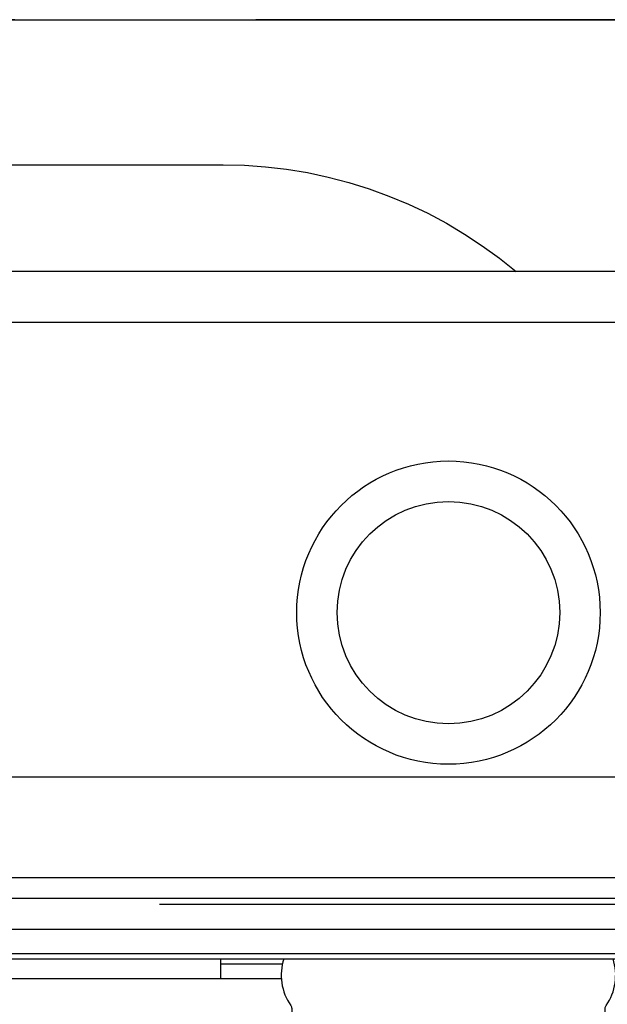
# Model space of a CAD drawing. Header units: millimetres. Extents: x 28600 to 181045, y -399112 to -163690.
# Tile 422 of 482: x 74506 to 74518, y -195445 to -195426. Entities that reach past the tile are written whole.
import ezdxf

# ---------------------------------------------------------------- set-up
doc = ezdxf.new("R2010")
doc.units = ezdxf.units.MM
doc.linetypes.add('CARKOVANA', pattern=[7.5, 5, -2.5])
doc.linetypes.add('HIDDEN2', pattern=[4.7625, 3.175, -1.5875])
doc.layers.get('0').update_dxf_attribs({"color": 8})
for name, color, linetype in [('!! 0_ Istn-sciany', 8, 'Continuous'), ('!! 1_Wyburzenia', 8, 'CARKOVANA'), ('!! 2 ZABUDOWA GK-MDF', 8, 'Continuous')]:
    doc.layers.add(name, color=color, linetype=linetype)
doc.layers.add('!!_@ wypos sanit nd', color=8, linetype='Continuous', plot=False)

# ---------------------------------------------------------------- blocks, each defined once
blk = doc.blocks.new('A$Cff2eaf8b')
for points in [[(-0.18941, 0.08863), (-0.04454, 0.08863), (-0.04035, 0.08853), (-0.03617, 0.08824), (-0.032, 0.08775), (-0.02786, 0.08707), (-0.02376, 0.08619), (-0.0197, 0.08513), (-0.0157, 0.08388), (-0.01176, 0.08244), (-0.00789, 0.08082), (-0.0041, 0.07902), (-0.0004, 0.07705), (0.0032, 0.0749), (0.0067, 0.0726), (0.01009, 0.07012), (0.01337, 0.0675)], [(0.16493, 0.0675), (-0.16477, 0.0675)], [(-0.11847, -0.0325), (-0.11847, 0.0575), (0.11153, 0.0575), (0.11153, -0.0325)], [(-0.16, -0.0355), (-0.16, -0.0325), (0.16, -0.0325), (0.16, -0.0355)], [(0.16, -0.0555), (0.157, -0.0525), (0.16, -0.0525), (-0.16, -0.0525), (-0.157, -0.0525), (-0.16, -0.0555)], [(0.10602, -0.0525), (0.10602, -0.05658), (-0.11847, -0.05658)], [(-0.03305, -0.0725), (-0.16, -0.0725), (-0.16, -0.0695)], [(-0.045, -0.0725), (-0.045, -0.0685)], [(-0.045, -0.0695), (-0.03283, -0.0695)]]:
    blk.add_lwpolyline(points)
blk.add_lwpolyline([(-0.11847, -0.0685), (0.11153, -0.0685), (0.11153, -0.0675), (-0.11847, -0.0675)], close=True)
blk.add_lwpolyline([(-0.04, -0.0685), (-0.03255, -0.0685, 0.236962), (-0.03118, -0.07775, -0.154353), (-0.031, -0.07832), (-0.031, -0.08218), (0.031, -0.08218), (0.031, -0.07832, -0.154353), (0.03118, -0.07775, 0.236962), (0.03255, -0.0685), (0.04, -0.0685)], format="xyb")
for radius in [0.03, 0.022]:
    blk.add_circle((0, 0), radius)

msp = doc.modelspace()

# ---------------------------------------------------------------- linework, layer by layer
at = {"layer": '!! 0_ Istn-sciany'}
msp.add_lwpolyline([(74470.42327, -195425.5883), (74554.42327, -195425.5883)], dxfattribs=at)
at = {"layer": '!! 1_Wyburzenia', "linetype": 'HIDDEN2', "ltscale": 3}
for p, q in [((74534.42327, -195425.5883), (74494.42327, -195425.5883)), ((74494.42327, -195443.0883), (74534.42327, -195443.0883))]:
    msp.add_line(p, q, dxfattribs=at)
at = {"layer": '!! 2 ZABUDOWA GK-MDF'}
msp.add_lwpolyline([(74470.42327, -195443.5883), (74554.42327, -195443.5883)], dxfattribs=at)

# ---------------------------------------------------------------- block references
at = {"layer": '!!_@ wypos sanit nd', "xscale": 100, "yscale": 100, "zscale": 100}
msp.add_blockref('A$Cff2eaf8b', (74514.42327, -195437.32131), dxfattribs=at)

doc.saveas('drawing.dxf')
